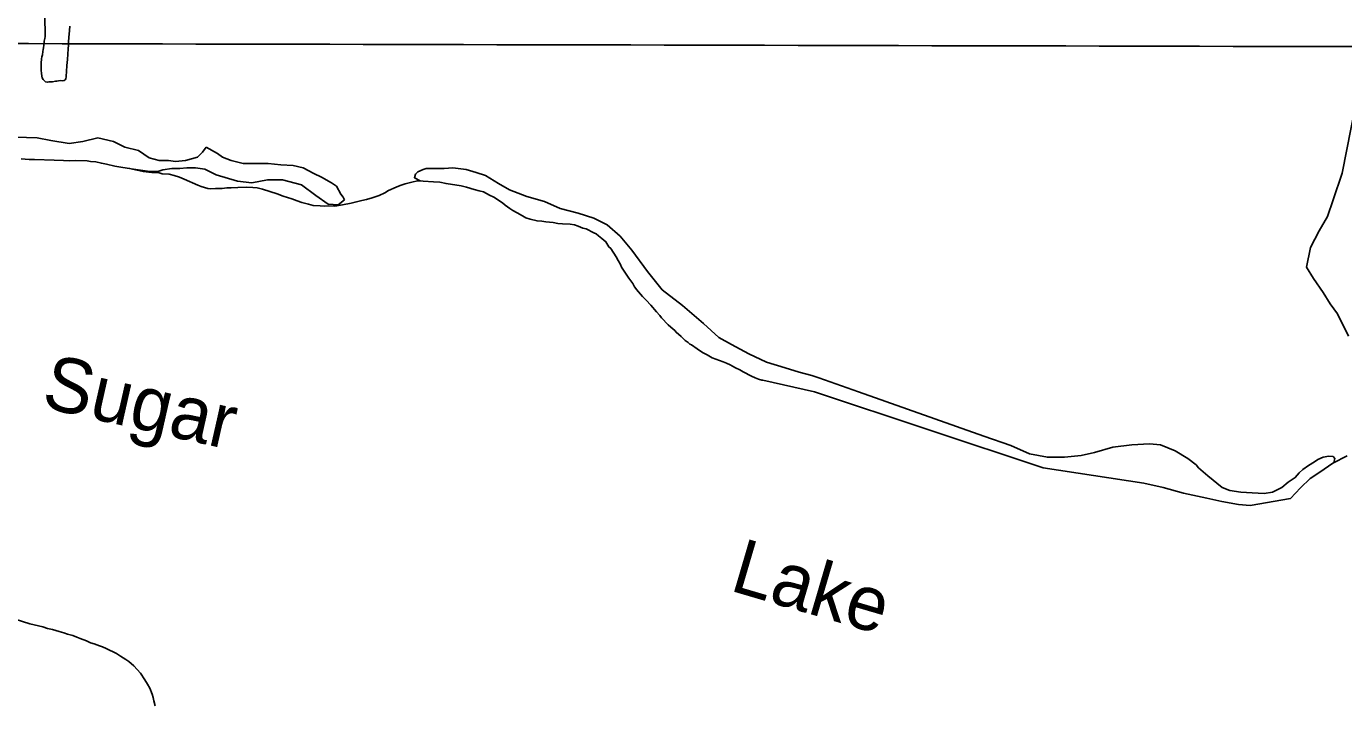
# Model space of a CAD drawing. Extents: x 3192986 to 3230865, y 867483 to 892886.
# Drawn here: x 3198108 to 3201323, y 883432 to 885086 of the extents above; entities that cross this region are included whole.
import ezdxf

# ---------------------------------------------------------------- set-up
doc = ezdxf.new("R2010")
doc.units = 0
for name, color, linetype in [('V-GRID-MAJR', 7, 'Continuous'), ('V-RIVR-IDEN', 7, 'Continuous'), ('V-SITE-VEGE', 7, 'Continuous'), ('V-TOPO-SHOR', 7, 'Continuous')]:
    doc.layers.add(name, color=color, linetype=linetype)

msp = doc.modelspace()

# ---------------------------------------------------------------- linework, layer by layer
at = {"layer": 'V-GRID-MAJR'}
msp.add_spline([(3197214.9, 885046.1), (3202441, 885034.4), (3207667.2, 885023.3), (3212893.3, 885013.1), (3218119.5, 885003.6), (3223345.6, 884994.8), (3228571.8, 884986.9)], degree=3, dxfattribs=at)
at = {"layer": 'V-SITE-VEGE'}
for p, q in [((3198082.1, 884816.1), (3198134.3, 884814.3)), ((3198134.3, 884814.3), (3198167.4, 884807.4)), ((3198167.4, 884807.4), (3198212.6, 884800.4)), ((3198212.6, 884800.4), (3198245.6, 884805.6)), ((3198245.6, 884805.6), (3198282.2, 884814.3)), ((3198282.2, 884814.3), (3198320.4, 884805.6)), ((3198320.4, 884805.6), (3198348.3, 884791.7)), ((3198348.3, 884791.7), (3198381.3, 884783)), ((3198537.9, 884779.5), (3198546.6, 884791.7)), ((3198546.6, 884791.7), (3198574.4, 884776)), ((3198114.4, 884761.3), (3198095.1, 884762.7)), ((3198127.6, 884761.7), (3198114.4, 884761.3)), ((3198175.9, 884760.2), (3198127.6, 884761.7)), ((3198198.7, 884758.7), (3198175.9, 884760.2)), ((3198213.6, 884758.2), (3198198.7, 884758.7)), ((3198228.6, 884758.6), (3198213.6, 884758.2)), ((3198255.8, 884757.8), (3198228.6, 884758.6)), ((3198264.5, 884756.6), (3198255.8, 884757.8)), ((3198277.7, 884755.4), (3198264.5, 884756.6)), ((3198290.8, 884752.3), (3198277.7, 884755.4)), ((3198381.3, 884783), (3198407.4, 884765.6)), ((3198407.4, 884765.6), (3198431.8, 884758.6)), ((3198431.8, 884758.6), (3198454.4, 884758.6)), ((3198454.4, 884758.6), (3198471.8, 884756.9)), ((3198471.8, 884756.9), (3198496.1, 884758.6)), ((3198496.1, 884758.6), (3198525.7, 884767.3)), ((3198525.7, 884767.3), (3198537.9, 884779.5)), ((3198574.4, 884776), (3198586.6, 884767.3)), ((3198586.6, 884767.3), (3198607.5, 884758.6)), ((3198607.5, 884758.6), (3198637, 884751.7)), ((3198303, 884750.2), (3198290.8, 884752.3)), ((3198323.9, 884745.1), (3198303, 884750.2)), ((3198343.2, 884741.9), (3198323.9, 884745.1)), ((3198359.8, 884739.6), (3198343.2, 884741.9)), ((3198363.8, 884738.8), (3198359.8, 884739.6)), ((3198409.2, 884732.5), (3198363.8, 884738.8)), ((3198428.3, 884732.5), (3198409.2, 884732.5)), ((3198440.5, 884736), (3198428.3, 884732.5)), ((3198463.1, 884739.5), (3198440.5, 884736)), ((3198482.2, 884739.5), (3198463.1, 884739.5)), ((3198499.6, 884741.2), (3198482.2, 884739.5)), ((3198520.5, 884741.2), (3198499.6, 884741.2)), ((3198543.1, 884737.7), (3198520.5, 884741.2)), ((3198570.9, 884723.8), (3198543.1, 884737.7)), ((3198623.1, 884708.2), (3198570.9, 884723.8)), ((3198637, 884751.7), (3198664.9, 884751.7)), ((3198664.9, 884751.7), (3198697.9, 884751.7)), ((3198697.9, 884751.7), (3198729.2, 884748.2)), ((3198729.2, 884748.2), (3198758.8, 884746.4)), ((3198758.8, 884746.4), (3198783.2, 884741.2)), ((3198783.2, 884741.2), (3198809.3, 884727.3)), ((3198809.3, 884727.3), (3198828.4, 884718.6)), ((3198657.9, 884704.7), (3198623.1, 884708.2)), ((3198696.2, 884711.6), (3198657.9, 884704.7)), ((3198732.7, 884711.6), (3198696.2, 884711.6)), ((3198779.7, 884699.5), (3198732.7, 884711.6)), ((3198814.5, 884673.4), (3198779.7, 884699.5)), ((3198828.4, 884718.6), (3198852.7, 884704.7)), ((3198852.7, 884704.7), (3198864.9, 884696)), ((3198864.9, 884696), (3198875.4, 884676.8)), ((3198844, 884652.5), (3198814.5, 884673.4)), ((3198884.1, 884662.9), (3198868.4, 884650.7)), ((3198875.4, 884676.8), (3198880.6, 884669.9)), ((3198880.6, 884669.9), (3198884.1, 884662.9)), ((3198868.4, 884650.7), (3198844, 884652.5))]:
    msp.add_line(p, q, dxfattribs=at)
for points in [[(3198213.7, 885087), (3198212, 885066.2), (3198211.2, 885060.5), (3198210.8, 885047.2), (3198210.9, 885040), (3198209.9, 885031.2), (3198207.8, 885005.7), (3198206.3, 884990.5), (3198205.8, 884976.2), (3198205.4, 884972.1), (3198205.3, 884968.4), (3198204.8, 884962.9), (3198203.9, 884958.5), (3198202.2, 884955.8), (3198199.7, 884953.9), (3198196.3, 884953.6), (3198190.5, 884953.8), (3198182.3, 884952.7), (3198179.2, 884952.5), (3198171.4, 884951.3), (3198162.8, 884950.6), (3198159.4, 884950), (3198154.7, 884951.2), (3198151.4, 884954.3), (3198149, 884956.8), (3198146.5, 884961), (3198145.5, 884964.4), (3198145.1, 884972.3), (3198144.3, 884978.4), (3198144, 884982.2), (3198144.2, 884986.2), (3198143.8, 884996.1), (3198144.8, 885006.7), (3198145.6, 885011.7), (3198146.8, 885016.5), (3198148.1, 885024.6), (3198148.6, 885029.4), (3198149.7, 885034.1), (3198150.6, 885040.5), (3198151.6, 885050), (3198152.5, 885056.5), (3198153.3, 885061.2), (3198153.4, 885066), (3198152.7, 885107.6)], [(3201334.8, 884330.2), (3201307.4, 884385.2), (3201290.2, 884409.2), (3201273, 884436.7), (3201249, 884471), (3201231.8, 884498.5), (3201242.1, 884546.6), (3201262.7, 884587.8), (3201283.3, 884622.2), (3201297.1, 884663.4), (3201318.9, 884728), (3201352, 884893.5)], [(3201298.9, 884021.9), (3201296.4, 884020.6), (3201265, 883998.7), (3201240.8, 883982.8), (3201217.2, 883960.6), (3201192.7, 883934.2), (3201094.3, 883917.3), (3201066.3, 883919.9), (3201025.2, 883927.4), (3200988.5, 883935.5), (3200931.8, 883947.8), (3200882.1, 883961.6), (3200835, 883971.9), (3200589.2, 884009.3), (3200031.6, 884194.3), (3199905.3, 884222.8), (3199902.8, 884222.9), (3199895, 884225.8), (3199886.3, 884228.7), (3199877.6, 884232.5), (3199856.9, 884243.6), (3199849.1, 884248.3), (3199838.7, 884253), (3199830.9, 884257.6), (3199825.7, 884260.4), (3199816.2, 884264.2), (3199808.4, 884268), (3199799.7, 884270.9), (3199781.5, 884277.6), (3199769.4, 884285), (3199758.1, 884290.6), (3199745.2, 884299.8), (3199731.5, 884309), (3199727.1, 884310.9), (3199722.8, 884314.6), (3199716, 884320), (3199710.8, 884324.6), (3199705.7, 884330), (3199693.7, 884340.1), (3199690.4, 884344.6), (3199681, 884352.7), (3199674.1, 884358.2), (3199657.9, 884375.4), (3199653.7, 884380.8), (3199646.1, 884389.9), (3199631.6, 884406.1), (3199620.6, 884417.9), (3199611.2, 884427), (3199601.9, 884438.7), (3199596.8, 884444.1), (3199595.1, 884446.8), (3199591.7, 884450.4), (3199587.6, 884459.3), (3199578.3, 884471.9), (3199560.7, 884498.8), (3199558.2, 884505), (3199552.4, 884514.9), (3199547.4, 884523.8), (3199534, 884544.4), (3199529.7, 884548.1), (3199527.2, 884552.6), (3199522.1, 884560.6), (3199517, 884564.3), (3199511.9, 884568.9), (3199504.1, 884575.2), (3199498.1, 884579.8), (3199492.9, 884582.6), (3199473.9, 884592), (3199466.1, 884594), (3199454.8, 884598.7), (3199445.2, 884601.7), (3199434.7, 884603.7), (3199416.3, 884604.3), (3199404.9, 884605.5), (3199393.5, 884607.6), (3199376, 884609.1), (3199365.5, 884611.1), (3199354.1, 884611.5), (3199337.5, 884615.5), (3199327.1, 884619.4), (3199318.5, 884624), (3199305.5, 884631.4), (3199295.1, 884637), (3199287.4, 884641.7), (3199276.2, 884649.9), (3199270.2, 884655.4), (3199248.7, 884669.2), (3199238.3, 884674.8), (3199223.6, 884682.3), (3199213.2, 884685.3), (3199200.9, 884688.3), (3199181.8, 884694.1), (3199168.7, 884697.2), (3199132, 884702.7), (3199117.1, 884705.8), (3199101.3, 884707.2), (3199075.9, 884708.8), (3199068.8, 884709), (3199054.8, 884717), (3199057.7, 884725.5), (3199063.4, 884731.2)], [(3199063.4, 884731.2), (3199076.2, 884736.9), (3199083.3, 884739.7), (3199127.4, 884739.7), (3199148.7, 884741.2), (3199181.4, 884736.9), (3199205.6, 884729.8), (3199228.4, 884722.7), (3199259.7, 884702.7), (3199286.7, 884687.1), (3199329.4, 884671.4), (3199372.1, 884658.6), (3199410.5, 884641.5), (3199454.6, 884630.1), (3199493, 884618.7), (3199525.7, 884601.7), (3199557, 884574.6), (3199585.5, 884540.5), (3199623.9, 884487.8), (3199659.5, 884443.7), (3199709.3, 884405.2), (3199760.5, 884361.1), (3199797.5, 884327), (3199828.8, 884309.9), (3199871.4, 884287.1), (3199914.1, 884267.2), (3199959.6, 884252.9), (3199993.8, 884243), (3200025.1, 884234.4), (3200042.2, 884228.7), (3200138.9, 884194.6), (3200444.8, 884086.4), (3200510.2, 884063.6), (3200555.8, 884043.7), (3200599.9, 884035.2), (3200641.1, 884035.2), (3200682.4, 884039.4), (3200715.1, 884046.5), (3200759.2, 884059.4), (3200806.1, 884065), (3200848.8, 884067.9), (3200875.9, 884065), (3200911.4, 884050.8), (3200942.7, 884032.3), (3200962.6, 884016.7), (3200968.3, 884009.5), (3200991.1, 883989.6), (3201026.7, 883961.1), (3201045.2, 883954), (3201072.2, 883949.8), (3201099.2, 883948.3), (3201129.1, 883946.9), (3201149, 883949.8), (3201171.8, 883961.1), (3201187.4, 883974), (3201204.5, 883985.3), (3201214.5, 883996.7), (3201223, 884005.3), (3201237.2, 884015.2), (3201251.4, 884023.8), (3201260, 884029.5), (3201272.8, 884035.2), (3201287, 884038), (3201297, 884036.6), (3201301.2, 884032.3), (3201298.9, 884021.9)]]:
    msp.add_lwpolyline(points, dxfattribs=at)
at = {"layer": 'V-TOPO-SHOR'}
for points in [[(3198213.7, 885087), (3198212, 885066.2), (3198211.2, 885060.5), (3198210.8, 885047.2), (3198210.9, 885040), (3198209.9, 885031.2), (3198207.8, 885005.7), (3198206.3, 884990.5), (3198205.8, 884976.2), (3198205.4, 884972.1), (3198205.3, 884968.4), (3198204.8, 884962.9), (3198203.9, 884958.5), (3198202.2, 884955.8), (3198199.7, 884953.9), (3198196.3, 884953.6), (3198190.5, 884953.8), (3198182.3, 884952.7), (3198179.2, 884952.5), (3198171.4, 884951.3), (3198162.8, 884950.6), (3198159.4, 884950), (3198154.7, 884951.2), (3198151.4, 884954.3), (3198149, 884956.8), (3198146.5, 884961), (3198145.5, 884964.4), (3198145.1, 884972.3), (3198144.3, 884978.4), (3198144, 884982.2), (3198144.2, 884986.2), (3198143.8, 884996.1), (3198144.8, 885006.7), (3198145.6, 885011.7), (3198146.8, 885016.5), (3198148.1, 885024.6), (3198148.6, 885029.4), (3198149.7, 885034.1), (3198150.6, 885040.5), (3198151.6, 885050), (3198152.5, 885056.5), (3198153.3, 885061.2), (3198153.4, 885066), (3198152.7, 885107.6)], [(3198807.8, 884649.4), (3198796.5, 884652.4), (3198779.9, 884656.4), (3198768.6, 884660.3), (3198755.6, 884665.1), (3198734.7, 884671.9), (3198719.9, 884677.6), (3198684.3, 884689.2), (3198671.2, 884692.3), (3198660.7, 884693.5), (3198644.9, 884694), (3198623.7, 884692.9), (3198607.9, 884692.5), (3198597.3, 884691.9), (3198585.9, 884690.5), (3198569.2, 884691), (3198557.7, 884689.6), (3198550.7, 884690.7), (3198534.2, 884695.6), (3198526.4, 884698.5), (3198492.6, 884713.6), (3198481.3, 884718.3), (3198468.2, 884722.2), (3198456, 884725.3), (3198439.4, 884726.7), (3198429.8, 884729.6), (3198414, 884730.1), (3198393, 884732.5), (3198378.1, 884735.6), (3198359.8, 884739.6), (3198343.2, 884741.9), (3198323.9, 884745.1), (3198303, 884750.2), (3198290.8, 884752.3), (3198277.7, 884755.4), (3198264.5, 884756.6), (3198255.8, 884757.8), (3198228.6, 884758.6), (3198213.6, 884758.2), (3198198.7, 884758.7), (3198175.9, 884760.2), (3198127.6, 884761.7), (3198114.4, 884761.3), (3198095.1, 884762.7)], [(3199905.3, 884222.8), (3199902.8, 884222.9), (3199895, 884225.8), (3199886.3, 884228.7), (3199877.6, 884232.5), (3199856.9, 884243.6), (3199849.1, 884248.3), (3199838.7, 884253), (3199830.9, 884257.6), (3199825.7, 884260.4), (3199816.2, 884264.2), (3199808.4, 884268), (3199799.7, 884270.9), (3199781.5, 884277.6), (3199769.4, 884285), (3199758.1, 884290.6), (3199745.2, 884299.8), (3199731.5, 884309), (3199727.1, 884310.9), (3199722.8, 884314.6), (3199716, 884320), (3199710.8, 884324.6), (3199705.7, 884330), (3199693.7, 884340.1), (3199690.4, 884344.6), (3199681, 884352.7), (3199674.1, 884358.2), (3199657.9, 884375.4), (3199653.7, 884380.8), (3199646.1, 884389.9), (3199631.6, 884406.1), (3199620.6, 884417.9), (3199611.2, 884427), (3199601.9, 884438.7), (3199596.8, 884444.1), (3199595.1, 884446.8), (3199591.7, 884450.4), (3199587.6, 884459.3), (3199578.3, 884471.9), (3199560.7, 884498.8), (3199558.2, 884505), (3199552.4, 884514.9), (3199547.4, 884523.8), (3199534, 884544.4), (3199529.7, 884548.1), (3199527.2, 884552.6), (3199522.1, 884560.6), (3199517, 884564.3), (3199511.9, 884568.9), (3199504.1, 884575.2), (3199498.1, 884579.8), (3199492.9, 884582.6), (3199473.9, 884592), (3199466.1, 884594), (3199454.8, 884598.7), (3199445.2, 884601.7), (3199434.7, 884603.7), (3199416.3, 884604.3), (3199404.9, 884605.5), (3199393.5, 884607.6), (3199376, 884609.1), (3199365.5, 884611.1), (3199354.1, 884611.5), (3199337.5, 884615.5), (3199327.1, 884619.4), (3199318.5, 884624), (3199305.5, 884631.4), (3199295.1, 884637), (3199287.4, 884641.7), (3199276.2, 884649.9), (3199270.2, 884655.4), (3199248.7, 884669.2), (3199238.3, 884674.8), (3199223.6, 884682.3), (3199213.1, 884685.3), (3199200.9, 884688.3), (3199181.8, 884694.1), (3199168.7, 884697.2), (3199132, 884702.7), (3199117.1, 884705.8), (3199101.3, 884707.2), (3199075.9, 884708.8), (3199062.7, 884709.2), (3199048.6, 884706.1), (3199032.6, 884702.2), (3199020.2, 884698.2), (3199010.4, 884694.1), (3198991.7, 884685.9), (3198982.8, 884680), (3198968.5, 884673.5), (3198951.6, 884667.8), (3198938.3, 884663.8), (3198926.8, 884661.6), (3198910, 884657.7), (3198900.2, 884654.5), (3198879, 884650.7), (3198860.5, 884647.8), (3198846.4, 884648.2), (3198835.9, 884647.7), (3198824.5, 884648), (3198807.8, 884649.4)], [(3199905.3, 884222.8), (3200031.6, 884194.3), (3200589.2, 884009.3), (3200835, 883971.9), (3200882.1, 883961.6), (3200931.8, 883947.8), (3200988.5, 883935.5), (3201025.2, 883927.4), (3201066.3, 883919.9), (3201094.3, 883917.3), (3201192.7, 883934.2), (3201217.2, 883960.6), (3201240.8, 883982.8), (3201265, 883998.7), (3201296.4, 884020.6), (3201331.3, 884038.9)], [(3198005.5, 883663.9), (3198116.4, 883628.5), (3198147.9, 883621.4), (3198159.2, 883617.5), (3198171.4, 883614.5), (3198187.9, 883609.6), (3198199.3, 883606.6), (3198208, 883603.7), (3198221, 883599.8), (3198230.6, 883596), (3198239.3, 883593.1), (3198254.9, 883587.3), (3198264.4, 883582.6), (3198273.1, 883579.7), (3198286.2, 883574.9), (3198294, 883572.9), (3198302.6, 883568.3), (3198327.8, 883556.1), (3198337.2, 883549.6), (3198350.2, 883541.3), (3198357.9, 883536.7), (3198369.9, 883525.8), (3198386.1, 883508.6), (3198397, 883492.4), (3198403.7, 883481.7), (3198409.5, 883471.8), (3198415.2, 883456.7), (3198417.6, 883448.7), (3198419.1, 883440.8), (3198422.2, 883428.4)]]:
    msp.add_lwpolyline(points, dxfattribs=at)

# ---------------------------------------------------------------- texts
at = {"layer": 'V-RIVR-IDEN'}
for s, rotation, p in [('Sugar', 347.2135, (3198141.1, 884158)), ('Lake', 343.6429, (3199821.2, 883710.9))]:
    msp.add_text(s, height=133, rotation=rotation, dxfattribs=at).set_placement(p)

doc.saveas('drawing.dxf')
